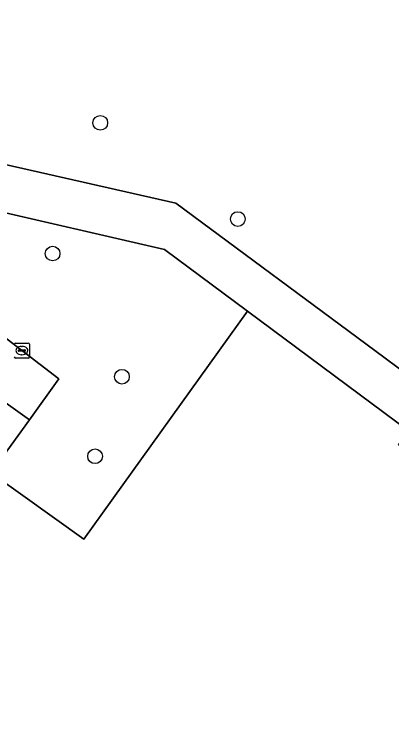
# Model space of a CAD drawing. Extents: x 160023 to 161302, y 384750 to 385707.
# Drawn here: x 160440.82 to 160465.95, y 385250.71 to 385298.44 of the extents above; entities that cross this region are included whole.
import ezdxf

# ---------------------------------------------------------------- set-up
doc = ezdxf.new("R2010")
doc.units = 0
for name, color, linetype in [('IMGEO_Boom', 7, 'Continuous'), ('IMGEO_Grasland_overig', 7, 'Continuous'), ('IMGEO_Groenvoorziening', 7, 'Continuous'), ('IMGEO_Kolk', 7, 'Continuous'), ('IMGEO_Rijbaan_lokaal_open', 7, 'Continuous'), ('IMGEO_Voetpad_open', 7, 'Continuous')]:
    doc.layers.add(name, color=color, linetype=linetype)

msp = doc.modelspace()

# ---------------------------------------------------------------- linework, layer by layer
at = {"layer": 'IMGEO_Boom'}
for centre in [(160446.545, 385291.206), (160455.709, 385284.796), (160443.373, 385282.499), (160447.989, 385274.292), (160446.198, 385268.995)]:
    msp.add_circle(centre, 0.489, dxfattribs=at)
at = {"layer": 'IMGEO_Grasland_overig'}
msp.add_lwpolyline([(160372.006, 385353.223), (160367.551, 385350.863), (160360.892, 385347.448), (160375.119, 385336.693), (160440.214, 385288.427), (160451.586, 385285.854), (160464.832, 385276.029), (160469.141, 385272.846), (160469.269, 385273.017), (160471.586, 385276.117)], dxfattribs=at)
at = {"layer": 'IMGEO_Groenvoorziening'}
for points in [[(160438.786, 385277.961), (160443.79, 385274.163), (160441.842, 385271.41), (160439.269, 385267.885), (160445.459, 385263.463), (160456.349, 385278.671), (160450.835, 385282.771), (160438.484, 385285.613)], [(160486.573, 385256.195), (160473.728, 385265.747), (160473.128, 385264.857), (160466.403, 385269.746), (160467.077, 385270.693), (160456.349, 385278.671), (160445.459, 385263.463), (160439.269, 385267.885), (160441.842, 385271.41), (160438.157, 385274.048)]]:
    msp.add_lwpolyline(points, dxfattribs=at)
at = {"layer": 'IMGEO_Kolk'}
for p, q in [((160440.898, 385276.536), (160441.75, 385276.536)), ((160441.311, 385276.316), (160441.336, 385276.316)), ((160441.824, 385276.462), (160441.824, 385275.61)), ((160441.082, 385276.03), (160441.082, 385276.042)), ((160441.52, 385275.993), (160441.122, 385275.993)), ((160441.125, 385276.079), (160441.523, 385276.079)), ((160441.566, 385276.042), (160441.566, 385276.03)), ((160441.75, 385275.536), (160440.898, 385275.536)), ((160441.334, 385275.756), (160441.309, 385275.756))]:
    msp.add_line(p, q, dxfattribs=at)
for points in [[(160440.898, 385276.536), (160441.75, 385276.536)], [(160441.824, 385276.462), (160441.824, 385275.61)], [(160441.75, 385275.536), (160440.898, 385275.536)]]:
    msp.add_lwpolyline(points, dxfattribs=at)
for centre, radius, start, end in [((160440.9, 385276.46), 0.0765, 91.552, 178.448), ((160440.9, 385276.46), 0.0765, 91.552, 178.448), ((160441.748, 385276.46), 0.0765, 1.552, 88.448), ((160441.748, 385276.46), 0.0765, 1.552, 88.448), ((160441.122, 385276.039), 0.0403, 85.8775, 175.7526), ((160441.119, 385276.029), 0.0366, 178.938, 274.7102), ((160441.523, 385276.036), 0.043, 264.8664, 352.4533), ((160441.527, 385276.041), 0.0386, 1.7309, 96.639), ((160440.9, 385275.612), 0.0765, 181.552, 268.448), ((160440.9, 385275.612), 0.0765, 181.552, 268.448), ((160441.748, 385275.612), 0.0765, 271.552, 358.448), ((160441.748, 385275.612), 0.0765, 271.552, 358.448)]:
    msp.add_arc(centre, radius, start, end, dxfattribs=at)
for centre, major_axis, ratio, start_param, end_param in [((160441.31, 385276.036), (-0.387, 0.002), 0.722429, 4.712389, 7.853982), ((160441.335, 385276.036), (-0.39, 0.002), 0.717154, 1.570796, 4.712389)]:
    msp.add_ellipse(centre, major_axis=major_axis, ratio=ratio, start_param=start_param, end_param=end_param, dxfattribs=at)
at = {"layer": 'IMGEO_Rijbaan_lokaal_open'}
msp.add_lwpolyline([(160438.157, 385274.048), (160441.842, 385271.41), (160443.79, 385274.163), (160438.786, 385277.961)], dxfattribs=at)
at = {"layer": 'IMGEO_Voetpad_open'}
for points in [[(160502.711, 385247.976), (160497.491, 385251.899), (160477.079, 385266.982), (160470.82, 385271.605), (160469.141, 385272.846), (160464.832, 385276.029), (160451.586, 385285.854), (160440.214, 385288.427), (160375.119, 385336.693), (160360.892, 385347.448)], [(160357.697, 385345.725), (160385.071, 385325.42), (160390.707, 385321.238), (160402.452, 385312.526), (160419.309, 385300.022), (160421.112, 385298.718), (160434.116, 385289.055), (160435.504, 385287.862), (160435.729, 385287.692), (160438.484, 385285.613), (160450.835, 385282.771), (160456.349, 385278.671), (160467.077, 385270.693), (160473.728, 385265.747), (160486.573, 385256.195), (160494.904, 385250)]]:
    msp.add_lwpolyline(points, dxfattribs=at)

doc.saveas('drawing.dxf')
